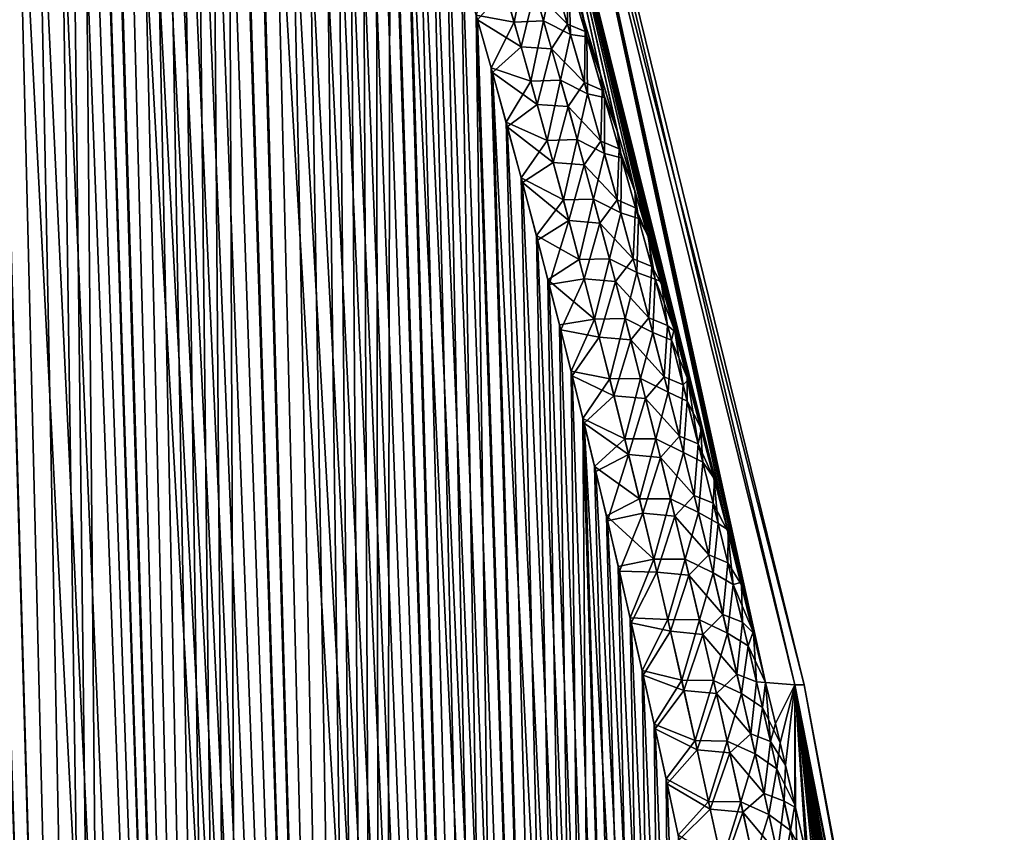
# Model space of a CAD drawing. Header units: metres. Extents: x -109 to 109, y -505 to 40.
# Tile 286 of 331: x 93.69 to 100.03, y -80.83 to -75.61. Entities that reach past the tile are written whole.
import ezdxf

# ---------------------------------------------------------------- set-up
doc = ezdxf.new("R2010")
doc.units = ezdxf.units.M
doc.layers.add('solid_K244224000C74', color=7, linetype='CONTINUOUS')

msp = doc.modelspace()

# ---------------------------------------------------------------- linework, layer by layer
at = {"layer": 'solid_K244224000C74'}
for points in [[(94.380264, -102.819321, 9.522743), (92.856941, -68.193947, 9.719368), (92.734947, -68.23732, 9.944122)], [(94.380264, -102.819321, 9.522743), (92.981041, -68.180748, 9.500344), (92.856941, -68.193947, 9.719368)], [(94.380264, -102.819321, 9.522743), (93.109276, -68.197083, 9.283277), (92.981041, -68.180748, 9.500344)], [(94.380264, -102.819321, 9.522743), (93.243881, -68.243668, 9.064617), (93.109276, -68.197083, 9.283277)], [(93.687683, -102.819366, 10.722225), (94.380264, -102.819321, 9.522743), (92.734947, -68.23732, 9.944122)], [(94.380058, -102.819336, -9.523075), (93.238556, -68.241394, -9.073096), (93.382187, -68.320358, -8.84892)], [(94.380058, -102.819336, -9.523075), (93.687553, -102.819359, -10.722473), (93.238556, -68.241394, -9.073096)], [(94.380264, -102.819321, 9.522743), (93.387352, -68.323792, 8.841026), (93.243881, -68.243668, 9.064617)], [(94.380058, -102.819336, -9.523075), (93.382187, -68.320358, -8.84892), (93.536407, -68.437996, -8.618258)], [(95.161568, -102.718796, 8.376284), (93.542068, -68.442955, 8.609971), (93.387352, -68.323792, 8.841026)], [(94.380264, -102.819321, 9.522743), (95.161568, -102.718796, 8.376284), (93.387352, -68.323792, 8.841026)], [(94.380058, -102.819336, -9.523075), (93.536407, -68.437996, -8.618258), (93.702156, -68.598885, -8.380928)], [(95.161568, -102.718796, 8.376284), (93.708611, -68.605797, 8.371897), (93.542068, -68.442955, 8.609971)], [(94.380058, -102.819336, -9.523075), (93.702156, -68.598885, -8.380928), (93.879776, -68.807144, -8.137704)], [(95.161568, -102.718796, 8.376284), (93.886864, -68.816261, 8.128226), (93.708611, -68.605797, 8.371897)], [(94.380058, -102.819336, -9.523075), (93.879776, -68.807144, -8.137704), (93.972717, -68.930305, -8.01469)], [(95.161568, -102.718796, 8.376284), (93.979958, -68.940262, 8.005233), (93.886864, -68.816261, 8.128226)], [(94.380058, -102.819336, -9.523075), (93.972717, -68.930305, -8.01469), (94.068329, -69.066254, -7.891024)], [(95.161568, -102.718796, 8.376284), (94.075645, -69.076996, 7.881667), (93.979958, -68.940262, 8.005233)], [(95.161369, -102.718834, -8.376556), (94.068329, -69.066254, -7.891024), (94.166206, -69.215469, -7.767331)], [(95.161369, -102.718834, -8.376556), (94.380058, -102.819336, -9.523075), (94.068329, -69.066254, -7.891024)], [(95.161568, -102.718796, 8.376284), (94.173653, -69.227135, 7.75803), (94.075645, -69.076996, 7.881667)], [(95.161369, -102.718834, -8.376556), (94.166206, -69.215469, -7.767331), (94.266495, -69.377724, -7.643482)], [(96.031097, -102.51619, 7.285695), (94.274101, -69.390419, 7.634208), (94.173653, -69.227135, 7.75803)], [(95.161568, -102.718796, 8.376284), (96.031097, -102.51619, 7.285695), (94.173653, -69.227135, 7.75803)], [(95.161369, -102.718834, -8.376556), (94.266495, -69.377724, -7.643482), (94.369072, -69.553642, -7.519729)], [(96.031097, -102.51619, 7.285695), (94.376831, -69.567383, 7.510493), (94.274101, -69.390419, 7.634208)], [(95.161369, -102.718834, -8.376556), (94.369072, -69.553642, -7.519729), (94.473862, -69.743515, -7.396248)], [(96.031097, -102.51619, 7.285695), (94.481743, -69.758247, 7.387075), (94.376831, -69.567383, 7.510493)], [(95.161369, -102.718834, -8.376556), (94.473862, -69.743515, -7.396248), (94.58091, -69.947258, -7.273009)], [(96.031097, -102.51619, 7.285695), (94.588913, -69.962967, 7.263917), (94.481743, -69.758247, 7.387075)], [(95.161369, -102.718834, -8.376556), (94.58091, -69.947258, -7.273009), (94.690125, -70.165627, -7.150231)], [(96.031097, -102.51619, 7.285695), (94.698227, -70.182274, 7.141235), (94.588913, -69.962967, 7.263917)], [(95.161369, -102.718834, -8.376556), (94.690125, -70.165627, -7.150231), (94.801506, -70.398438, -7.027929)], [(96.031097, -102.51619, 7.285695), (94.809708, -70.41597, 7.019042), (94.698227, -70.182274, 7.141235)], [(95.161369, -102.718834, -8.376556), (94.801506, -70.398438, -7.027929), (94.915062, -70.646133, -6.906168)], [(96.031097, -102.51619, 7.285695), (94.923332, -70.664543, 6.897407), (94.809708, -70.41597, 7.019042)], [(95.161369, -102.718834, -8.376556), (94.915062, -70.646133, -6.906168), (95.030739, -70.90937, -6.785068)], [(96.031097, -102.51619, 7.285695), (95.039078, -70.928665, 6.776448), (94.923332, -70.664543, 6.897407)], [(96.030968, -102.516228, -7.285848), (95.030739, -70.90937, -6.785068), (95.148575, -71.187828, -6.664617)], [(96.030968, -102.516228, -7.285848), (95.161369, -102.718834, -8.376556), (95.030739, -70.90937, -6.785068)], [(96.031097, -102.51619, 7.285695), (95.15696, -71.208015, 6.656155), (95.039078, -70.928665, 6.776448)], [(96.030968, -102.516228, -7.285848), (95.148575, -71.187828, -6.664617), (95.268547, -71.482506, -6.544915)], [(96.988808, -102.20826, 6.254889), (95.27697, -71.503578, 6.53662), (95.15696, -71.208015, 6.656155)], [(96.031097, -102.51619, 7.285695), (96.988808, -102.20826, 6.254889), (95.15696, -71.208015, 6.656155)], [(96.030968, -102.516228, -7.285848), (95.268547, -71.482506, -6.544915), (95.390656, -71.793617, -6.426009)], [(96.988808, -102.20826, 6.254889), (95.399109, -71.815559, 6.417885), (95.27697, -71.503578, 6.53662)], [(96.030968, -102.516228, -7.285848), (95.390656, -71.793617, -6.426009), (95.514908, -72.121246, -6.307924)], [(96.988808, -102.20826, 6.254889), (95.523384, -72.144058, 6.299978), (95.399109, -71.815559, 6.417885)], [(96.030968, -102.516228, -7.285848), (95.514908, -72.121246, -6.307924), (95.641289, -72.46666, -6.190765)], [(96.988808, -102.20826, 6.254889), (95.64978, -72.490303, 6.183001), (95.523384, -72.144058, 6.299978)], [(96.030968, -102.516228, -7.285848), (95.641289, -72.46666, -6.190765), (95.726738, -72.706558, -6.113168)], [(96.988808, -102.20826, 6.254889), (95.735229, -72.730751, 6.105526), (95.64978, -72.490303, 6.183001)], [(96.030968, -102.516228, -7.285848), (95.726738, -72.706558, -6.113168), (95.813126, -72.954361, -6.036001)], [(96.988808, -102.20826, 6.254889), (95.821625, -72.979095, 6.028484), (95.735229, -72.730751, 6.105526)], [(96.030968, -102.516228, -7.285848), (95.813126, -72.954361, -6.036001), (95.900459, -73.210548, -5.959302)], [(96.988808, -102.20826, 6.254889), (95.908951, -73.235809, 5.951913), (95.821625, -72.979095, 6.028484)], [(98.248398, -78.885437, -3.46317), (96.812027, -73.114449, -3.285214), (97.009888, -73.114449, -1.6479)], [(97.429138, -75.948235, -4.077955), (97.319176, -75.589577, -4.16715), (96.812027, -73.114449, -3.285214)], [(97.539909, -76.317596, -3.989698), (97.429138, -75.948235, -4.077955), (96.812027, -73.114449, -3.285214)], [(97.651527, -76.698296, -3.902545), (97.539909, -76.317596, -3.989698), (96.812027, -73.114449, -3.285214)], [(97.735786, -76.991417, -3.837947), (97.651527, -76.698296, -3.902545), (96.812027, -73.114449, -3.285214)], [(97.820351, -77.29052, -3.77386), (97.735786, -76.991417, -3.837947), (96.812027, -73.114449, -3.285214)], [(97.905243, -77.595848, -3.710334), (97.820351, -77.29052, -3.77386), (96.812027, -73.114449, -3.285214)], [(97.990486, -77.907715, -3.647438), (97.905243, -77.595848, -3.710334), (96.812027, -73.114449, -3.285214)], [(98.076088, -78.22644, -3.585243), (97.990486, -77.907715, -3.647438), (96.812027, -73.114449, -3.285214)], [(98.162079, -78.552345, -3.523819), (98.076088, -78.22644, -3.585243), (96.812027, -73.114449, -3.285214)], [(98.248398, -78.885437, -3.46317), (98.162079, -78.552345, -3.523819), (96.812027, -73.114449, -3.285214)], [(96.812042, -73.114449, 3.285115), (98.416687, -79.55204, 3.347155), (98.494614, -79.868813, 3.294547)], [(97.009888, -73.114449, 1.647851), (96.812042, -73.114449, 3.285115), (98.494614, -79.868813, 3.294547)], [(96.812042, -73.114449, 3.285115), (98.338921, -79.241089, 3.400379), (98.416687, -79.55204, 3.347155)], [(96.812042, -73.114449, 3.285115), (98.25251, -78.901451, 3.460288), (98.338921, -79.241089, 3.400379)], [(96.812042, -73.114449, 3.285115), (98.166275, -78.568398, 3.520834), (98.25251, -78.901451, 3.460288)], [(96.812042, -73.114449, 3.285115), (98.080376, -78.242531, 3.582153), (98.166275, -78.568398, 3.520834)], [(96.812042, -73.114449, 3.285115), (97.99485, -77.923828, 3.644242), (98.080376, -78.242531, 3.582153)], [(96.812042, -73.114449, 3.285115), (97.909691, -77.611969, 3.707031), (97.99485, -77.923828, 3.644242)], [(96.812042, -73.114449, 3.285115), (97.824875, -77.306648, 3.770451), (97.909691, -77.611969, 3.707031)], [(96.812042, -73.114449, 3.285115), (97.740379, -77.007538, 3.834431), (97.824875, -77.306648, 3.770451)], [(96.812042, -73.114449, 3.285115), (97.656204, -76.714401, 3.898923), (97.740379, -77.007538, 3.834431)], [(96.812042, -73.114449, 3.285115), (97.54467, -76.333664, 3.985934), (97.656204, -76.714401, 3.898923)], [(96.812042, -73.114449, 3.285115), (97.43399, -75.964241, 4.074049), (97.54467, -76.333664, 3.985934)], [(96.812042, -73.114449, 3.285115), (97.32412, -75.605515, 4.163102), (97.43399, -75.964241, 4.074049)], [(98.681618, -79.883408, -1.653362), (97.009888, -73.114449, -1.6479), (97.075981, -73.114449)], [(98.334892, -79.225121, -3.403158), (98.248398, -78.885437, -3.46317), (97.009888, -73.114449, -1.6479)], [(98.414658, -79.543861, -3.348536), (98.334892, -79.225121, -3.403158), (97.009888, -73.114449, -1.6479)], [(98.494591, -79.868721, -3.294563), (98.414658, -79.543861, -3.348536), (97.009888, -73.114449, -1.6479)], [(98.681618, -79.883408, -1.653362), (98.494591, -79.868721, -3.294563), (97.009888, -73.114449, -1.6479)], [(97.009888, -73.114449, 1.647851), (98.743149, -79.883408), (97.075981, -73.114449)], [(97.009888, -73.114449, 1.647851), (98.681618, -79.883408, 1.653345), (98.743149, -79.883408)], [(97.009888, -73.114449, 1.647851), (98.494614, -79.868813, 3.294547), (98.681618, -79.883408, 1.653345)], [(98.743149, -79.883408), (98.681618, -79.883408, -1.653362), (97.075981, -73.114449)], [(96.030968, -102.516228, -7.285848), (95.900459, -73.210548, -5.959302), (95.988724, -73.475449, -5.883099)], [(96.988808, -102.20826, 6.254889), (95.997215, -73.501213, 5.875841), (95.908951, -73.235809, 5.951913)], [(96.030968, -102.516228, -7.285848), (95.988724, -73.475449, -5.883099), (96.077942, -73.748535, -5.80736)], [(96.988808, -102.20826, 6.254889), (96.086418, -73.774803, 5.800235), (95.997215, -73.501213, 5.875841)], [(96.988739, -102.208282, -6.254954), (96.030968, -102.516228, -7.285848), (96.077942, -73.748535, -5.80736)], [(96.988739, -102.208282, -6.254954), (96.077942, -73.748535, -5.80736), (96.168098, -74.030197, -5.732124)], [(96.988808, -102.20826, 6.254889), (96.176552, -74.056953, 5.725134), (96.086418, -73.774803, 5.800235)], [(96.988739, -102.208282, -6.254954), (96.168098, -74.030197, -5.732124), (96.259163, -74.320992, -5.657441)], [(97.500847, -102.013214, 5.76339), (96.267593, -74.348221, 5.650591), (96.176552, -74.056953, 5.725134)], [(96.988808, -102.20826, 6.254889), (97.500847, -102.013214, 5.76339), (96.176552, -74.056953, 5.725134)], [(96.988739, -102.208282, -6.254954), (96.259163, -74.320992, -5.657441), (96.351135, -74.621262, -5.583342)], [(97.500847, -102.013214, 5.76339), (96.359535, -74.648949, 5.576636), (96.267593, -74.348221, 5.650591)], [(96.988739, -102.208282, -6.254954), (96.351135, -74.621262, -5.583342), (96.444038, -74.93042, -5.509779)], [(97.500847, -102.013214, 5.76339), (96.4524, -74.958549, 5.503222), (96.359535, -74.648949, 5.576636)], [(96.988739, -102.208282, -6.254954), (96.444038, -74.93042, -5.509779), (96.537849, -75.24894, -5.436807)], [(97.500847, -102.013214, 5.76339), (96.546165, -75.277489, 5.430403), (96.4524, -74.958549, 5.503222)], [(96.988739, -102.208282, -6.254954), (96.537849, -75.24894, -5.436807), (96.632523, -75.577469, -5.364494)], [(96.876488, -75.622589, -5.110327), (96.632523, -75.577469, -5.364494), (96.766792, -75.244568, -5.190862)], [(96.876488, -75.622589, -5.110327), (96.766792, -75.244568, -5.190862), (96.954483, -75.233154, -4.916013)], [(96.876488, -75.622589, -5.110327), (96.954483, -75.233154, -4.916013), (97.06591, -75.612991, -4.837088)], [(97.06591, -75.612991, -4.837088), (96.954483, -75.233154, -4.916013), (97.127281, -75.321968, -4.597705)], [(97.10833, -75.258858, 4.610921), (97.009712, -75.420845, 4.876848), (97.219513, -75.634026, 4.534839)], [(97.10833, -75.258858, 4.610921), (97.219513, -75.634026, 4.534839), (97.220909, -75.306801, 4.285525)], [(97.500847, -102.013214, 5.76339), (96.640778, -75.606422, 5.358247), (96.546165, -75.277489, 5.430403)], [(96.814682, -75.409309, 5.155612), (96.546165, -75.277489, 5.430403), (96.640778, -75.606422, 5.358247)], [(97.06591, -75.612991, -4.837088), (97.127281, -75.321968, -4.597705), (97.239525, -75.702187, -4.52116)], [(97.239525, -75.702187, -4.52116), (97.127281, -75.321968, -4.597705), (97.22776, -75.329437, -4.280934)], [(97.219513, -75.634026, 4.534839), (97.33342, -75.682663, 4.210938), (97.220909, -75.306801, 4.285525)], [(97.220909, -75.306801, 4.285525), (97.33342, -75.682663, 4.210938), (97.32412, -75.605515, 4.163102)], [(97.343559, -75.716934, -4.204254), (97.22776, -75.329437, -4.280934), (97.319176, -75.589577, -4.16715)], [(97.239525, -75.702187, -4.52116), (97.22776, -75.329437, -4.280934), (97.343559, -75.716934, -4.204254)], [(96.814682, -75.409309, 5.155612), (96.640778, -75.606422, 5.358247), (96.921051, -75.779556, 5.078209)], [(96.814682, -75.409309, 5.155612), (96.921051, -75.779556, 5.078209), (97.009712, -75.420845, 4.876848)], [(96.921051, -75.779556, 5.078209), (97.117508, -75.792534, 4.801265), (97.009712, -75.420845, 4.876848)], [(97.219513, -75.634026, 4.534839), (97.009712, -75.420845, 4.876848), (97.117508, -75.792534, 4.801265)], [(97.500809, -102.013229, -5.763428), (96.632523, -75.577469, -5.364494), (96.728035, -75.916359, -5.292876)], [(96.876488, -75.622589, -5.110327), (96.728035, -75.916359, -5.292876), (96.632523, -75.577469, -5.364494)], [(97.500809, -102.013229, -5.763428), (96.988739, -102.208282, -6.254954), (96.632523, -75.577469, -5.364494)], [(97.500847, -102.013214, 5.76339), (96.736237, -75.945686, 5.286789), (96.640778, -75.606422, 5.358247)], [(96.921051, -75.779556, 5.078209), (96.640778, -75.606422, 5.358247), (96.736237, -75.945686, 5.286789)], [(96.984055, -76.001968, -5.032966), (96.728035, -75.916359, -5.292876), (96.876488, -75.622589, -5.110327)], [(96.984055, -76.001968, -5.032966), (96.876488, -75.622589, -5.110327), (97.06591, -75.612991, -4.837088)], [(96.984055, -76.001968, -5.032966), (97.06591, -75.612991, -4.837088), (97.175125, -75.994019, -4.761311)], [(97.175125, -75.994019, -4.761311), (97.06591, -75.612991, -4.837088), (97.239525, -75.702187, -4.52116)], [(97.219513, -75.634026, 4.534839), (97.117508, -75.792534, 4.801265), (97.328476, -76.010185, 4.461785)], [(97.219513, -75.634026, 4.534839), (97.328476, -76.010185, 4.461785), (97.33342, -75.682663, 4.210938)], [(97.343559, -75.716934, -4.204254), (97.319176, -75.589577, -4.16715), (97.429138, -75.948235, -4.077955)], [(97.33342, -75.682663, 4.210938), (97.43399, -75.964241, 4.074049), (97.32412, -75.605515, 4.163102)], [(97.175125, -75.994019, -4.761311), (97.239525, -75.702187, -4.52116), (97.34951, -76.083405, -4.447686)], [(97.34951, -76.083405, -4.447686), (97.239525, -75.702187, -4.52116), (97.343559, -75.716934, -4.204254)], [(97.328476, -76.010185, 4.461785), (97.443665, -76.059372, 4.139328), (97.33342, -75.682663, 4.210938)], [(97.33342, -75.682663, 4.210938), (97.443665, -76.059372, 4.139328), (97.43399, -75.964241, 4.074049)], [(97.456963, -76.105324, -4.130729), (97.343559, -75.716934, -4.204254), (97.429138, -75.948235, -4.077955)], [(97.34951, -76.083405, -4.447686), (97.343559, -75.716934, -4.204254), (97.456963, -76.105324, -4.130729)], [(96.921051, -75.779556, 5.078209), (96.736237, -75.945686, 5.286789), (97.025398, -76.15107, 5.003786)], [(96.921051, -75.779556, 5.078209), (97.025398, -76.15107, 5.003786), (97.117508, -75.792534, 4.801265)], [(97.025398, -76.15107, 5.003786), (97.223221, -76.165314, 4.728618), (97.117508, -75.792534, 4.801265)], [(97.328476, -76.010185, 4.461785), (97.117508, -75.792534, 4.801265), (97.223221, -76.165314, 4.728618)], [(97.500809, -102.013229, -5.763428), (96.728035, -75.916359, -5.292876), (96.824448, -76.264938, -5.221884)], [(96.984055, -76.001968, -5.032966), (96.824448, -76.264938, -5.221884), (96.728035, -75.916359, -5.292876)], [(98.034813, -101.790199, 5.28903), (96.832565, -76.294632, 5.215962), (96.736237, -75.945686, 5.286789)], [(97.025398, -76.15107, 5.003786), (96.736237, -75.945686, 5.286789), (96.832565, -76.294632, 5.215962)], [(97.500847, -102.013214, 5.76339), (98.034813, -101.790199, 5.28903), (96.736237, -75.945686, 5.286789)], [(97.456963, -76.105324, -4.130729), (97.429138, -75.948235, -4.077955), (97.539909, -76.317596, -3.989698)], [(97.089546, -76.382607, -4.958619), (96.824448, -76.264938, -5.221884), (96.984055, -76.001968, -5.032966)], [(97.089546, -76.382607, -4.958619), (96.984055, -76.001968, -5.032966), (97.175125, -75.994019, -4.761311)], [(97.089546, -76.382607, -4.958619), (97.175125, -75.994019, -4.761311), (97.282188, -76.376152, -4.688529)], [(97.282188, -76.376152, -4.688529), (97.175125, -75.994019, -4.761311), (97.34951, -76.083405, -4.447686)], [(97.328476, -76.010185, 4.461785), (97.223221, -76.165314, 4.728618), (97.43531, -76.387276, 4.391588)], [(97.328476, -76.010185, 4.461785), (97.43531, -76.387276, 4.391588), (97.443665, -76.059372, 4.139328)], [(97.443665, -76.059372, 4.139328), (97.54467, -76.333664, 3.985934), (97.43399, -75.964241, 4.074049)], [(97.282188, -76.376152, -4.688529), (97.34951, -76.083405, -4.447686), (97.457306, -76.465569, -4.377132)], [(97.457306, -76.465569, -4.377132), (97.34951, -76.083405, -4.447686), (97.456963, -76.105324, -4.130729)], [(97.43531, -76.387276, 4.391588), (97.551727, -76.436882, 4.070537), (97.443665, -76.059372, 4.139328)], [(97.443665, -76.059372, 4.139328), (97.551727, -76.436882, 4.070537), (97.54467, -76.333664, 3.985934)], [(97.025398, -76.15107, 5.003786), (96.832565, -76.294632, 5.215962), (97.127792, -76.52375, 4.932177)], [(97.025398, -76.15107, 5.003786), (97.127792, -76.52375, 4.932177), (97.223221, -76.165314, 4.728618)], [(97.568054, -76.494568, -4.060198), (97.456963, -76.105324, -4.130729), (97.539909, -76.317596, -3.989698)], [(97.457306, -76.465569, -4.377132), (97.456963, -76.105324, -4.130729), (97.568054, -76.494568, -4.060198)], [(97.127792, -76.52375, 4.932177), (97.32692, -76.539108, 4.65875), (97.223221, -76.165314, 4.728618)], [(97.43531, -76.387276, 4.391588), (97.223221, -76.165314, 4.728618), (97.32692, -76.539108, 4.65875)], [(97.500809, -102.013229, -5.763428), (96.824448, -76.264938, -5.221884), (96.921692, -76.623795, -5.151593)], [(97.089546, -76.382607, -4.958619), (96.921692, -76.623795, -5.151593), (96.824448, -76.264938, -5.221884)], [(98.034813, -101.790199, 5.28903), (96.929733, -76.653824, 5.145841), (96.832565, -76.294632, 5.215962)], [(97.127792, -76.52375, 4.932177), (96.832565, -76.294632, 5.215962), (96.929733, -76.653824, 5.145841)], [(97.568054, -76.494568, -4.060198), (97.539909, -76.317596, -3.989698), (97.651527, -76.698296, -3.902545)], [(97.551727, -76.436882, 4.070537), (97.656204, -76.714401, 3.898923), (97.54467, -76.333664, 3.985934)], [(97.193024, -76.764435, -4.887144), (96.921692, -76.623795, -5.151593), (97.089546, -76.382607, -4.958619)], [(97.193024, -76.764435, -4.887144), (97.089546, -76.382607, -4.958619), (97.282188, -76.376152, -4.688529)], [(97.193024, -76.764435, -4.887144), (97.282188, -76.376152, -4.688529), (97.387169, -76.759323, -4.618595)], [(97.387169, -76.759323, -4.618595), (97.282188, -76.376152, -4.688529), (97.457306, -76.465569, -4.377132)], [(97.43531, -76.387276, 4.391588), (97.32692, -76.539108, 4.65875), (97.540077, -76.765236, 4.324114)], [(97.43531, -76.387276, 4.391588), (97.540077, -76.765236, 4.324114), (97.551727, -76.436882, 4.070537)], [(97.387169, -76.759323, -4.618595), (97.457306, -76.465569, -4.377132), (97.562996, -76.848625, -4.30935)], [(97.562996, -76.848625, -4.30935), (97.457306, -76.465569, -4.377132), (97.568054, -76.494568, -4.060198)], [(97.540077, -76.765236, 4.324114), (97.657677, -76.815147, 4.004433), (97.551727, -76.436882, 4.070537)], [(97.551727, -76.436882, 4.070537), (97.657677, -76.815147, 4.004433), (97.656204, -76.714401, 3.898923)], [(97.127792, -76.52375, 4.932177), (96.929733, -76.653824, 5.145841), (97.228287, -76.897537, 4.863255)], [(97.127792, -76.52375, 4.932177), (97.228287, -76.897537, 4.863255), (97.32692, -76.539108, 4.65875)], [(97.562996, -76.848625, -4.30935), (97.568054, -76.494568, -4.060198), (97.676903, -76.884605, -3.992501)], [(97.676903, -76.884605, -3.992501), (97.568054, -76.494568, -4.060198), (97.651527, -76.698296, -3.902545)], [(97.228287, -76.897537, 4.863255), (97.428665, -76.913872, 4.591535), (97.32692, -76.539108, 4.65875)], [(97.540077, -76.765236, 4.324114), (97.32692, -76.539108, 4.65875), (97.428665, -76.913872, 4.591535)], [(97.500809, -102.013229, -5.763428), (96.921692, -76.623795, -5.151593), (97.019707, -76.993675, -5.082095)], [(97.193024, -76.764435, -4.887144), (97.019707, -76.993675, -5.082095), (96.921692, -76.623795, -5.151593)], [(98.034813, -101.790199, 5.28903), (97.027657, -77.02401, 5.076514), (96.929733, -76.653824, 5.145841)], [(97.228287, -76.897537, 4.863255), (96.929733, -76.653824, 5.145841), (97.027657, -77.02401, 5.076514)], [(97.676903, -76.884605, -3.992501), (97.651527, -76.698296, -3.902545), (97.735786, -76.991417, -3.837947)], [(97.657677, -76.815147, 4.004433), (97.740379, -77.007538, 3.834431), (97.656204, -76.714401, 3.898923)], [(97.294556, -77.147362, -4.818399), (97.019707, -76.993675, -5.082095), (97.193024, -76.764435, -4.887144)], [(97.294556, -77.147362, -4.818399), (97.193024, -76.764435, -4.887144), (97.387169, -76.759323, -4.618595)], [(97.294556, -77.147362, -4.818399), (97.387169, -76.759323, -4.618595), (97.490135, -77.143471, -4.551363)], [(97.490135, -77.143471, -4.551363), (97.387169, -76.759323, -4.618595), (97.562996, -76.848625, -4.30935)], [(97.540077, -76.765236, 4.324114), (97.428665, -76.913872, 4.591535), (97.64283, -77.14402, 4.259234)], [(97.540077, -76.765236, 4.324114), (97.64283, -77.14402, 4.259234), (97.657677, -76.815147, 4.004433)], [(97.490135, -77.143471, -4.551363), (97.562996, -76.848625, -4.30935), (97.666634, -77.232513, -4.244193)], [(97.666634, -77.232513, -4.244193), (97.562996, -76.848625, -4.30935), (97.676903, -76.884605, -3.992501)], [(97.64283, -77.14402, 4.259234), (97.761574, -77.194138, 3.940886), (97.657677, -76.815147, 4.004433)], [(97.657677, -76.815147, 4.004433), (97.761574, -77.194138, 3.940886), (97.740379, -77.007538, 3.834431)], [(97.228287, -76.897537, 4.863255), (97.027657, -77.02401, 5.076514), (97.101578, -77.309166, 5.025076)], [(97.228287, -76.897537, 4.863255), (97.101578, -77.309166, 5.025076), (97.326935, -77.272346, 4.7969)], [(97.228287, -76.897537, 4.863255), (97.326935, -77.272346, 4.7969), (97.428665, -76.913872, 4.591535)], [(97.666634, -77.232513, -4.244193), (97.676903, -76.884605, -3.992501), (97.7836, -77.275398, -3.927482)], [(97.7836, -77.275398, -3.927482), (97.676903, -76.884605, -3.992501), (97.735786, -76.991417, -3.837947)], [(97.326935, -77.272346, 4.7969), (97.528503, -77.289536, 4.526851), (97.428665, -76.913872, 4.591535)], [(97.64283, -77.14402, 4.259234), (97.428665, -76.913872, 4.591535), (97.528503, -77.289536, 4.526851)], [(97.500809, -102.013229, -5.763428), (97.019707, -76.993675, -5.082095), (97.093697, -77.278625, -5.030526)], [(97.294556, -77.147362, -4.818399), (97.093697, -77.278625, -5.030526), (97.019707, -76.993675, -5.082095)], [(98.034813, -101.790199, 5.28903), (97.101578, -77.309166, 5.025076), (97.027657, -77.02401, 5.076514)], [(97.7836, -77.275398, -3.927482), (97.735786, -76.991417, -3.837947), (97.820351, -77.29052, -3.77386)], [(97.761574, -77.194138, 3.940886), (97.824875, -77.306648, 3.770451), (97.740379, -77.007538, 3.834431)], [(97.394188, -77.531319, -4.752244), (97.093697, -77.278625, -5.030526), (97.294556, -77.147362, -4.818399)], [(97.394188, -77.531319, -4.752244), (97.294556, -77.147362, -4.818399), (97.490135, -77.143471, -4.551363)], [(97.394188, -77.531319, -4.752244), (97.490135, -77.143471, -4.551363), (97.591148, -77.528519, -4.486689)], [(97.591148, -77.528519, -4.486689), (97.490135, -77.143471, -4.551363), (97.666634, -77.232513, -4.244193)], [(97.64283, -77.14402, 4.259234), (97.528503, -77.289536, 4.526851), (97.743629, -77.523575, 4.196821)], [(97.64283, -77.14402, 4.259234), (97.743629, -77.523575, 4.196821), (97.761574, -77.194138, 3.940886)], [(97.743629, -77.523575, 4.196821), (97.863487, -77.573792, 3.879763), (97.761574, -77.194138, 3.940886)], [(97.761574, -77.194138, 3.940886), (97.863487, -77.573792, 3.879763), (97.824875, -77.306648, 3.770451)], [(97.500809, -102.013229, -5.763428), (97.093697, -77.278625, -5.030526), (97.168152, -77.569496, -4.979365)], [(97.394188, -77.531319, -4.752244), (97.168152, -77.569496, -4.979365), (97.093697, -77.278625, -5.030526)], [(97.326935, -77.272346, 4.7969), (97.101578, -77.309166, 5.025076), (97.175957, -77.600235, 4.974047)], [(97.326935, -77.272346, 4.7969), (97.175957, -77.600235, 4.974047), (97.423782, -77.648132, 4.732992)], [(97.326935, -77.272346, 4.7969), (97.423782, -77.648132, 4.732992), (97.528503, -77.289536, 4.526851)], [(97.423782, -77.648132, 4.732992), (97.626488, -77.666046, 4.464575), (97.528503, -77.289536, 4.526851)], [(97.743629, -77.523575, 4.196821), (97.528503, -77.289536, 4.526851), (97.626488, -77.666046, 4.464575)], [(97.591148, -77.528519, -4.486689), (97.666634, -77.232513, -4.244193), (97.768295, -77.61718, -4.181522)], [(97.768295, -77.61718, -4.181522), (97.666634, -77.232513, -4.244193), (97.7836, -77.275398, -3.927482)], [(97.768295, -77.61718, -4.181522), (97.7836, -77.275398, -3.927482), (97.888199, -77.666893, -3.865002)], [(97.7836, -77.275398, -3.927482), (97.820351, -77.29052, -3.77386), (97.905243, -77.595848, -3.710334)], [(97.888199, -77.666893, -3.865002), (97.7836, -77.275398, -3.927482), (97.905243, -77.595848, -3.710334)], [(98.034813, -101.790199, 5.28903), (97.175957, -77.600235, 4.974047), (97.101578, -77.309166, 5.025076)], [(97.863487, -77.573792, 3.879763), (97.909691, -77.611969, 3.707031), (97.824875, -77.306648, 3.770451)], [(97.394188, -77.531319, -4.752244), (97.24305, -77.866501, -4.928641), (97.168152, -77.569496, -4.979365)], [(97.491982, -77.916237, -4.688553), (97.24305, -77.866501, -4.928641), (97.394188, -77.531319, -4.752244)], [(97.491982, -77.916237, -4.688553), (97.394188, -77.531319, -4.752244), (97.591148, -77.528519, -4.486689)], [(97.491982, -77.916237, -4.688553), (97.591148, -77.528519, -4.486689), (97.690269, -77.914413, -4.424456)], [(97.690269, -77.914413, -4.424456), (97.591148, -77.528519, -4.486689), (97.768295, -77.61718, -4.181522)], [(97.743629, -77.523575, 4.196821), (97.626488, -77.666046, 4.464575), (97.842545, -77.90387, 4.136748)], [(97.743629, -77.523575, 4.196821), (97.842545, -77.90387, 4.136748), (97.863487, -77.573792, 3.879763)], [(97.500809, -102.013229, -5.763428), (97.168152, -77.569496, -4.979365), (97.24305, -77.866501, -4.928641)], [(98.034813, -101.790199, 5.28903), (97.250771, -77.897423, 4.923458), (97.175957, -77.600235, 4.974047)], [(97.423782, -77.648132, 4.732992), (97.175957, -77.600235, 4.974047), (97.250771, -77.897423, 4.923458)], [(97.842545, -77.90387, 4.136748), (97.963478, -77.954094, 3.820944), (97.863487, -77.573792, 3.879763)], [(97.863487, -77.573792, 3.879763), (97.963478, -77.954094, 3.820944), (97.909691, -77.611969, 3.707031)], [(97.888199, -77.666893, -3.865002), (97.905243, -77.595848, -3.710334), (97.990486, -77.907715, -3.647438)], [(97.423782, -77.648132, 4.732992), (97.250771, -77.897423, 4.923458), (97.518875, -78.024811, 4.671412)], [(97.423782, -77.648132, 4.732992), (97.518875, -78.024811, 4.671412), (97.626488, -77.666046, 4.464575)], [(97.518875, -78.024811, 4.671412), (97.722687, -78.043358, 4.404588), (97.626488, -77.666046, 4.464575)], [(97.842545, -77.90387, 4.136748), (97.626488, -77.666046, 4.464575), (97.722687, -78.043358, 4.404588)], [(97.690269, -77.914413, -4.424456), (97.768295, -77.61718, -4.181522), (97.868027, -78.002586, -4.121233)], [(97.868027, -78.002586, -4.121233), (97.768295, -77.61718, -4.181522), (97.888199, -77.666893, -3.865002)], [(97.868027, -78.002586, -4.121233), (97.888199, -77.666893, -3.865002), (97.990761, -78.059059, -3.804955)], [(97.990761, -78.059059, -3.804955), (97.888199, -77.666893, -3.865002), (97.990486, -77.907715, -3.647438)], [(97.963478, -77.954094, 3.820944), (97.99485, -77.923828, 3.644242), (97.909691, -77.611969, 3.707031)], [(97.500809, -102.013229, -5.763428), (97.24305, -77.866501, -4.928641), (97.318336, -78.169998, -4.878407)], [(97.491982, -77.916237, -4.688553), (97.318336, -78.169998, -4.878407), (97.24305, -77.866501, -4.928641)], [(98.034813, -101.790199, 5.28903), (97.325966, -78.20108, 4.873359), (97.250771, -77.897423, 4.923458)], [(97.518875, -78.024811, 4.671412), (97.250771, -77.897423, 4.923458), (97.325966, -78.20108, 4.873359)], [(97.587967, -78.302055, -4.62723), (97.318336, -78.169998, -4.878407), (97.491982, -77.916237, -4.688553)], [(97.587967, -78.302055, -4.62723), (97.491982, -77.916237, -4.688553), (97.690269, -77.914413, -4.424456)], [(97.587967, -78.302055, -4.62723), (97.690269, -77.914413, -4.424456), (97.787521, -78.301117, -4.364563)], [(97.787521, -78.301117, -4.364563), (97.690269, -77.914413, -4.424456), (97.868027, -78.002586, -4.121233)], [(97.842545, -77.90387, 4.136748), (97.722687, -78.043358, 4.404588), (97.939613, -78.284843, 4.078913)], [(97.842545, -77.90387, 4.136748), (97.939613, -78.284843, 4.078913), (97.963478, -77.954094, 3.820944)], [(97.963478, -77.954094, 3.820944), (98.061584, -78.334991, 3.764333), (97.99485, -77.923828, 3.644242)], [(97.990761, -78.059059, -3.804955), (97.990486, -77.907715, -3.647438), (98.076088, -78.22644, -3.585243)], [(98.061584, -78.334991, 3.764333), (98.080376, -78.242531, 3.582153), (97.99485, -77.923828, 3.644242)], [(97.939613, -78.284843, 4.078913), (98.061584, -78.334991, 3.764333), (97.963478, -77.954094, 3.820944)], [(97.518875, -78.024811, 4.671412), (97.325966, -78.20108, 4.873359), (97.612259, -78.402336, 4.612059)], [(97.518875, -78.024811, 4.671412), (97.612259, -78.402336, 4.612059), (97.722687, -78.043358, 4.404588)], [(97.612259, -78.402336, 4.612059), (97.817123, -78.421417, 4.346796), (97.722687, -78.043358, 4.404588)], [(97.939613, -78.284843, 4.078913), (97.722687, -78.043358, 4.404588), (97.817123, -78.421417, 4.346796)], [(97.787521, -78.301117, -4.364563), (97.868027, -78.002586, -4.121233), (97.965874, -78.388695, -4.063225)], [(97.965874, -78.388695, -4.063225), (97.868027, -78.002586, -4.121233), (97.990761, -78.059059, -3.804955)], [(97.965874, -78.388695, -4.063225), (97.990761, -78.059059, -3.804955), (98.091331, -78.451866, -3.747234)], [(98.091331, -78.451866, -3.747234), (97.990761, -78.059059, -3.804955), (98.076088, -78.22644, -3.585243)], [(98.034782, -101.790215, -5.289052), (97.318336, -78.169998, -4.878407), (97.393974, -78.480354, -4.828711)], [(97.587967, -78.302055, -4.62723), (97.393974, -78.480354, -4.828711), (97.318336, -78.169998, -4.878407)], [(98.034782, -101.790215, -5.289052), (97.500809, -102.013229, -5.763428), (97.318336, -78.169998, -4.878407)], [(98.591003, -101.537849, 4.832366), (97.401512, -78.511574, 4.8238), (97.325966, -78.20108, 4.873359)], [(97.612259, -78.402336, 4.612059), (97.325966, -78.20108, 4.873359), (97.401512, -78.511574, 4.8238)], [(98.034813, -101.790199, 5.28903), (98.591003, -101.537849, 4.832366), (97.325966, -78.20108, 4.873359)], [(98.061584, -78.334991, 3.764333), (98.166275, -78.568398, 3.520834), (98.080376, -78.242531, 3.582153)], [(98.091331, -78.451866, -3.747234), (98.076088, -78.22644, -3.585243), (98.162079, -78.552345, -3.523819)], [(97.68219, -78.688736, -4.568177), (97.393974, -78.480354, -4.828711), (97.587967, -78.302055, -4.62723)], [(97.68219, -78.688736, -4.568177), (97.587967, -78.302055, -4.62723), (97.787521, -78.301117, -4.364563)], [(97.68219, -78.688736, -4.568177), (97.787521, -78.301117, -4.364563), (97.882965, -78.688591, -4.306915)], [(97.882965, -78.688591, -4.306915), (97.787521, -78.301117, -4.364563), (97.965874, -78.388695, -4.063225)], [(97.939613, -78.284843, 4.078913), (97.817123, -78.421417, 4.346796), (98.034882, -78.666481, 4.023229)], [(97.939613, -78.284843, 4.078913), (98.034882, -78.666481, 4.023229), (98.061584, -78.334991, 3.764333)], [(98.034882, -78.666481, 4.023229), (98.157852, -78.716476, 3.709841), (98.061584, -78.334991, 3.764333)], [(98.061584, -78.334991, 3.764333), (98.157852, -78.716476, 3.709841), (98.166275, -78.568398, 3.520834)], [(97.612259, -78.402336, 4.612059), (97.401512, -78.511574, 4.8238), (97.477364, -78.829239, 4.774825)], [(97.612259, -78.402336, 4.612059), (97.477364, -78.829239, 4.774825), (97.703972, -78.78067, 4.55485)], [(97.612259, -78.402336, 4.612059), (97.703972, -78.78067, 4.55485), (97.817123, -78.421417, 4.346796)], [(97.703972, -78.78067, 4.55485), (97.909843, -78.800186, 4.291114), (97.817123, -78.421417, 4.346796)], [(98.034882, -78.666481, 4.023229), (97.817123, -78.421417, 4.346796), (97.909843, -78.800186, 4.291114)], [(97.882965, -78.688591, -4.306915), (97.965874, -78.388695, -4.063225), (98.061882, -78.775467, -4.007401)], [(98.061882, -78.775467, -4.007401), (97.965874, -78.388695, -4.063225), (98.091331, -78.451866, -3.747234)], [(98.034782, -101.790215, -5.289052), (97.393974, -78.480354, -4.828711), (97.469925, -78.797905, -4.779597)], [(97.68219, -78.688736, -4.568177), (97.469925, -78.797905, -4.779597), (97.393974, -78.480354, -4.828711)], [(98.061882, -78.775467, -4.007401), (98.091331, -78.451866, -3.747234), (98.189964, -78.845284, -3.691735)], [(98.189964, -78.845284, -3.691735), (98.091331, -78.451866, -3.747234), (98.162079, -78.552345, -3.523819)], [(98.591003, -101.537849, 4.832366), (97.477364, -78.829239, 4.774825), (97.401512, -78.511574, 4.8238)], [(98.189964, -78.845284, -3.691735), (98.162079, -78.552345, -3.523819), (98.248398, -78.885437, -3.46317)], [(98.157852, -78.716476, 3.709841), (98.25251, -78.901451, 3.460288), (98.166275, -78.568398, 3.520834)], [(98.034882, -78.666481, 4.023229), (97.909843, -78.800186, 4.291114), (98.12838, -79.048737, 3.969607)], [(98.034882, -78.666481, 4.023229), (98.12838, -79.048737, 3.969607), (98.157852, -78.716476, 3.709841)], [(97.774681, -79.076218, -4.511299), (97.469925, -78.797905, -4.779597), (97.68219, -78.688736, -4.568177)], [(97.774681, -79.076218, -4.511299), (97.68219, -78.688736, -4.568177), (97.882965, -78.688591, -4.306915)], [(97.774681, -79.076218, -4.511299), (97.882965, -78.688591, -4.306915), (97.976631, -79.076775, -4.251412)], [(97.976631, -79.076775, -4.251412), (97.882965, -78.688591, -4.306915), (98.061882, -78.775467, -4.007401)], [(98.12838, -79.048737, 3.969607), (98.252319, -79.098518, 3.65738), (98.157852, -78.716476, 3.709841)], [(98.157852, -78.716476, 3.709841), (98.252319, -79.098518, 3.65738), (98.25251, -78.901451, 3.460288)], [(98.034782, -101.790215, -5.289052), (97.469925, -78.797905, -4.779597), (97.546257, -79.122101, -4.730983)], [(97.774681, -79.076218, -4.511299), (97.546257, -79.122101, -4.730983), (97.469925, -78.797905, -4.779597)], [(97.703972, -78.78067, 4.55485), (97.477364, -78.829239, 4.774825), (97.553589, -79.153534, 4.72635)], [(97.703972, -78.78067, 4.55485), (97.553589, -79.153534, 4.72635), (97.794029, -79.159767, 4.499701)], [(97.703972, -78.78067, 4.55485), (97.794029, -79.159767, 4.499701), (97.909843, -78.800186, 4.291114)], [(97.794029, -79.159767, 4.499701), (98.00087, -79.179642, 4.237458), (97.909843, -78.800186, 4.291114)], [(98.12838, -79.048737, 3.969607), (97.909843, -78.800186, 4.291114), (98.00087, -79.179642, 4.237458)], [(97.976631, -79.076775, -4.251412), (98.061882, -78.775467, -4.007401), (98.15609, -79.162872, -3.953662)], [(98.15609, -79.162872, -3.953662), (98.061882, -78.775467, -4.007401), (98.189964, -78.845284, -3.691735)], [(98.591003, -101.537849, 4.832366), (97.553589, -79.153534, 4.72635), (97.477364, -78.829239, 4.774825)], [(98.15609, -79.162872, -3.953662), (98.189964, -78.845284, -3.691735), (98.286705, -79.239273, -3.638352)], [(98.286705, -79.239273, -3.638352), (98.189964, -78.845284, -3.691735), (98.248398, -78.885437, -3.46317)], [(98.286705, -79.239273, -3.638352), (98.248398, -78.885437, -3.46317), (98.334892, -79.225121, -3.403158)], [(98.252319, -79.098518, 3.65738), (98.338921, -79.241089, 3.400379), (98.25251, -78.901451, 3.460288)], [(98.12838, -79.048737, 3.969607), (98.00087, -79.179642, 4.237458), (98.220154, -79.431595, 3.917962)], [(98.12838, -79.048737, 3.969607), (98.220154, -79.431595, 3.917962), (98.252319, -79.098518, 3.65738)], [(97.774681, -79.076218, -4.511299), (97.622955, -79.452934, -4.682872), (97.546257, -79.122101, -4.730983)], [(98.034782, -101.790215, -5.289052), (97.546257, -79.122101, -4.730983), (97.622955, -79.452934, -4.682872)], [(97.865486, -79.464462, -4.456499), (97.622955, -79.452934, -4.682872), (97.774681, -79.076218, -4.511299)], [(97.865486, -79.464462, -4.456499), (97.774681, -79.076218, -4.511299), (97.976631, -79.076775, -4.251412)], [(97.865486, -79.464462, -4.456499), (97.976631, -79.076775, -4.251412), (98.068565, -79.465645, -4.197958)], [(98.068565, -79.465645, -4.197958), (97.976631, -79.076775, -4.251412), (98.15609, -79.162872, -3.953662)], [(98.220154, -79.431595, 3.917962), (98.345032, -79.481079, 3.606862), (98.252319, -79.098518, 3.65738)], [(98.252319, -79.098518, 3.65738), (98.345032, -79.481079, 3.606862), (98.338921, -79.241089, 3.400379)], [(98.591003, -101.537849, 4.832366), (97.630188, -79.484444, 4.67838), (97.553589, -79.153534, 4.72635)], [(97.794029, -79.159767, 4.499701), (97.553589, -79.153534, 4.72635), (97.630188, -79.484444, 4.67838)], [(97.794029, -79.159767, 4.499701), (97.630188, -79.484444, 4.67838), (97.882484, -79.539581, 4.446531)], [(97.794029, -79.159767, 4.499701), (97.882484, -79.539581, 4.446531), (98.00087, -79.179642, 4.237458)], [(97.882484, -79.539581, 4.446531), (98.090256, -79.559738, 4.185745), (98.00087, -79.179642, 4.237458)], [(98.220154, -79.431595, 3.917962), (98.00087, -79.179642, 4.237458), (98.090256, -79.559738, 4.185745)], [(98.068565, -79.465645, -4.197958), (98.15609, -79.162872, -3.953662), (98.248543, -79.550865, -3.901915)], [(98.248543, -79.550865, -3.901915), (98.15609, -79.162872, -3.953662), (98.286705, -79.239273, -3.638352)], [(98.248543, -79.550865, -3.901915), (98.286705, -79.239273, -3.638352), (98.381599, -79.633812, -3.586997)], [(98.286705, -79.239273, -3.638352), (98.334892, -79.225121, -3.403158), (98.414658, -79.543861, -3.348536)], [(98.381599, -79.633812, -3.586997), (98.286705, -79.239273, -3.638352), (98.414658, -79.543861, -3.348536)], [(98.345032, -79.481079, 3.606862), (98.416687, -79.55204, 3.347155), (98.338921, -79.241089, 3.400379)], [(98.220154, -79.431595, 3.917962), (98.090256, -79.559738, 4.185745), (98.310242, -79.81501, 3.868207)], [(98.220154, -79.431595, 3.917962), (98.310242, -79.81501, 3.868207), (98.345032, -79.481079, 3.606862)], [(98.034782, -101.790215, -5.289052), (97.622955, -79.452934, -4.682872), (97.699974, -79.790833, -4.635328)], [(97.865486, -79.464462, -4.456499), (97.699974, -79.790833, -4.635328), (97.622955, -79.452934, -4.682872)], [(98.591003, -101.537849, 4.832366), (97.707085, -79.822395, 4.630979), (97.630188, -79.484444, 4.67838)], [(97.882484, -79.539581, 4.446531), (97.630188, -79.484444, 4.67838), (97.707085, -79.822395, 4.630979)], [(97.954636, -79.853416, -4.403695), (97.699974, -79.790833, -4.635328), (97.865486, -79.464462, -4.456499)], [(97.954636, -79.853416, -4.403695), (97.865486, -79.464462, -4.456499), (98.068565, -79.465645, -4.197958)], [(97.954636, -79.853416, -4.403695), (98.068565, -79.465645, -4.197958), (98.158798, -79.855156, -4.146473)], [(98.158798, -79.855156, -4.146473), (98.068565, -79.465645, -4.197958), (98.248543, -79.550865, -3.901915)], [(98.310242, -79.81501, 3.868207), (98.436028, -79.864143, 3.558203), (98.345032, -79.481079, 3.606862)], [(98.345032, -79.481079, 3.606862), (98.436028, -79.864143, 3.558203), (98.416687, -79.55204, 3.347155)], [(97.882484, -79.539581, 4.446531), (97.707085, -79.822395, 4.630979), (97.969353, -79.920074, 4.395256)], [(97.882484, -79.539581, 4.446531), (97.969353, -79.920074, 4.395256), (98.090256, -79.559738, 4.185745)], [(97.969353, -79.920074, 4.395256), (98.178024, -79.940437, 4.135893), (98.090256, -79.559738, 4.185745)], [(98.310242, -79.81501, 3.868207), (98.090256, -79.559738, 4.185745), (98.178024, -79.940437, 4.135893)], [(98.158798, -79.855156, -4.146473), (98.248543, -79.550865, -3.901915), (98.339272, -79.939438, -3.85209)], [(98.339272, -79.939438, -3.85209), (98.248543, -79.550865, -3.901915), (98.381599, -79.633812, -3.586997)], [(98.381599, -79.633812, -3.586997), (98.414658, -79.543861, -3.348536), (98.494591, -79.868721, -3.294563)], [(98.436028, -79.864143, 3.558203), (98.494614, -79.868813, 3.294547), (98.416687, -79.55204, 3.347155)], [(98.339272, -79.939438, -3.85209), (98.381599, -79.633812, -3.586997), (98.474678, -80.028877, -3.537595)], [(98.474678, -80.028877, -3.537595), (98.381599, -79.633812, -3.586997), (98.494591, -79.868721, -3.294563)], [(98.034782, -101.790215, -5.289052), (97.699974, -79.790833, -4.635328), (97.777237, -80.1362, -4.588417)], [(97.954636, -79.853416, -4.403695), (97.777237, -80.1362, -4.588417), (97.699974, -79.790833, -4.635328)], [(98.591003, -101.537849, 4.832366), (97.784225, -80.167801, 4.58421), (97.707085, -79.822395, 4.630979)], [(97.969353, -79.920074, 4.395256), (97.707085, -79.822395, 4.630979), (97.784225, -80.167801, 4.58421)], [(98.310242, -79.81501, 3.868207), (98.178024, -79.940437, 4.135893), (98.398674, -80.198959, 3.820272)], [(98.310242, -79.81501, 3.868207), (98.398674, -80.198959, 3.820272), (98.436028, -79.864143, 3.558203)], [(98.042145, -80.243057, -4.352819), (97.777237, -80.1362, -4.588417), (97.954636, -79.853416, -4.403695)], [(98.042145, -80.243057, -4.352819), (97.954636, -79.853416, -4.403695), (98.158798, -79.855156, -4.146473)], [(98.042145, -80.243057, -4.352819), (98.158798, -79.855156, -4.146473), (98.24736, -80.245285, -4.096891)], [(98.24736, -80.245285, -4.096891), (98.158798, -79.855156, -4.146473), (98.339272, -79.939438, -3.85209)], [(98.398674, -80.198959, 3.820272), (98.525337, -80.247696, 3.511338), (98.436028, -79.864143, 3.558203)], [(98.436028, -79.864143, 3.558203), (98.525337, -80.247696, 3.511338), (98.494614, -79.868813, 3.294547)], [(98.474678, -80.028877, -3.537595), (98.494591, -79.868721, -3.294563), (98.58857, -80.257957, -3.232165)], [(98.58857, -80.257957, -3.232165), (98.494591, -79.868721, -3.294563), (98.681618, -79.883408, -1.653362)], [(98.681618, -79.883408, 1.653345), (98.494614, -79.868813, 3.294547), (98.558449, -80.132332, 3.252031)], [(98.525337, -80.247696, 3.511338), (98.558449, -80.132332, 3.252031), (98.494614, -79.868813, 3.294547)], [(98.681618, -79.883408, 1.653345), (98.558449, -80.132332, 3.252031), (98.622406, -80.400063, 3.209993)], [(98.682808, -80.656494, -3.170837), (98.58857, -80.257957, -3.232165), (98.681618, -79.883408, -1.653362)], [(98.681618, -79.883408, 1.653345), (98.622406, -80.400063, 3.209993), (98.686478, -80.672165, 3.168465)], [(99.997498, -86.734787, -1.243413), (98.681618, -79.883408, -1.653362), (98.743149, -79.883408)], [(98.770264, -81.033966, -3.114987), (98.682808, -80.656494, -3.170837), (98.681618, -79.883408, -1.653362)], [(98.826706, -81.281532, -3.07934), (98.770264, -81.033966, -3.114987), (98.681618, -79.883408, -1.653362)], [(98.857681, -81.418724, -3.059922), (98.826706, -81.281532, -3.07934), (98.681618, -79.883408, -1.653362)], [(98.945068, -81.811157, -3.005712), (98.857681, -81.418724, -3.059922), (98.681618, -79.883408, -1.653362)], [(99.03244, -82.211708, -2.952445), (98.945068, -81.811157, -3.005712), (98.681618, -79.883408, -1.653362)], [(99.102325, -82.538292, -2.910566), (99.03244, -82.211708, -2.952445), (98.681618, -79.883408, -1.653362)], [(99.172203, -82.870583, -2.869388), (99.102325, -82.538292, -2.910566), (98.681618, -79.883408, -1.653362)], [(99.242065, -83.208786, -2.82895), (99.172203, -82.870583, -2.869388), (98.681618, -79.883408, -1.653362)], [(99.311768, -83.552322, -2.789149), (99.242065, -83.208786, -2.82895), (98.681618, -79.883408, -1.653362)], [(99.381264, -83.9011, -2.749967), (99.311768, -83.552322, -2.789149), (98.681618, -79.883408, -1.653362)], [(99.450554, -84.255379, -2.711454), (99.381264, -83.9011, -2.749967), (98.681618, -79.883408, -1.653362)], [(99.51963, -84.615433, -2.673664), (99.450554, -84.255379, -2.711454), (98.681618, -79.883408, -1.653362)], [(99.588493, -84.981537, -2.636648), (99.51963, -84.615433, -2.673664), (98.681618, -79.883408, -1.653362)], [(99.657135, -85.353966, -2.600458), (99.588493, -84.981537, -2.636648), (98.681618, -79.883408, -1.653362)], [(99.72554, -85.732994, -2.565146), (99.657135, -85.353966, -2.600458), (98.681618, -79.883408, -1.653362)], [(99.782806, -86.056564, -2.536136), (99.72554, -85.732994, -2.565146), (98.681618, -79.883408, -1.653362)], [(99.839737, -86.384171, -2.507635), (99.782806, -86.056564, -2.536136), (98.681618, -79.883408, -1.653362)], [(99.896339, -86.715981, -2.479674), (99.839737, -86.384171, -2.507635), (98.681618, -79.883408, -1.653362)], [(99.997498, -86.734787, -1.243413), (99.896339, -86.715981, -2.479674), (98.681618, -79.883408, -1.653362)], [(98.681618, -79.883408, 1.653345), (100.030373, -86.734787), (98.743149, -79.883408)], [(98.681618, -79.883408, 1.653345), (99.997498, -86.734787, 1.243407), (100.030373, -86.734787)], [(98.681618, -79.883408, 1.653345), (99.896347, -86.716026, 2.47967), (99.997498, -86.734787, 1.243407)], [(98.681618, -79.883408, 1.653345), (99.840546, -86.38884, 2.507232), (99.896347, -86.716026, 2.47967)], [(98.681618, -79.883408, 1.653345), (99.784409, -86.065727, 2.535319), (99.840546, -86.38884, 2.507232)], [(98.681618, -79.883408, 1.653345), (99.727966, -85.746544, 2.5639), (99.784409, -86.065727, 2.535319)], [(98.681618, -79.883408, 1.653345), (99.659645, -85.367729, 2.599143), (99.727966, -85.746544, 2.5639)], [(98.681618, -79.883408, 1.653345), (99.591087, -84.995499, 2.635263), (99.659645, -85.367729, 2.599143)], [(98.681618, -79.883408, 1.653345), (99.522316, -84.629578, 2.672208), (99.591087, -84.995499, 2.635263)], [(98.681618, -79.883408, 1.653345), (99.453323, -84.269699, 2.709925), (99.522316, -84.629578, 2.672208)], [(98.681618, -79.883408, 1.653345), (99.384125, -83.915588, 2.748364), (99.453323, -84.269699, 2.709925)], [(98.681618, -79.883408, 1.653345), (99.314713, -83.566971, 2.787472), (99.384125, -83.915588, 2.748364)], [(98.681618, -79.883408, 1.653345), (99.245094, -83.223579, 2.827199), (99.314713, -83.566971, 2.787472)], [(98.681618, -79.883408, 1.653345), (99.175316, -82.885521, 2.867562), (99.245094, -83.223579, 2.827199)], [(98.681618, -79.883408, 1.653345), (99.105522, -82.55336, 2.908664), (99.175316, -82.885521, 2.867562)], [(98.681618, -79.883408, 1.653345), (99.035713, -82.226898, 2.950465), (99.105522, -82.55336, 2.908664)], [(98.681618, -79.883408, 1.653345), (98.965904, -81.905907, 2.992923), (99.035713, -82.226898, 2.950465)], [(98.681618, -79.883408, 1.653345), (98.896072, -81.590157, 3.035995), (98.965904, -81.905907, 2.992923)], [(98.681618, -79.883408, 1.653345), (98.826797, -81.281929, 3.079279), (98.896072, -81.590157, 3.035995)], [(98.681618, -79.883408, 1.653345), (98.756363, -80.97348, 3.123803), (98.826797, -81.281929, 3.079279)], [(98.681618, -79.883408, 1.653345), (98.686478, -80.672165, 3.168465), (98.756363, -80.97348, 3.123803)], [(100.030373, -86.734787), (99.997498, -86.734787, -1.243413), (98.743149, -79.883408)], [(97.969353, -79.920074, 4.395256), (97.784225, -80.167801, 4.58421), (98.054672, -80.301208, 4.345807)], [(97.969353, -79.920074, 4.395256), (98.054672, -80.301208, 4.345807), (98.178024, -79.940437, 4.135893)], [(98.054672, -80.301208, 4.345807), (98.264206, -80.321716, 4.087835), (98.178024, -79.940437, 4.135893)], [(98.398674, -80.198959, 3.820272), (98.178024, -79.940437, 4.135893), (98.264206, -80.321716, 4.087835)], [(98.24736, -80.245285, -4.096891), (98.339272, -79.939438, -3.85209), (98.428314, -80.328552, -3.804119)], [(98.428314, -80.328552, -3.804119), (98.339272, -79.939438, -3.85209), (98.474678, -80.028877, -3.537595)], [(98.428314, -80.328552, -3.804119), (98.474678, -80.028877, -3.537595), (98.565979, -80.424446, -3.490076)], [(98.565979, -80.424446, -3.490076), (98.474678, -80.028877, -3.537595), (98.58857, -80.257957, -3.232165)], [(98.034782, -101.790215, -5.289052), (97.777237, -80.1362, -4.588417), (97.854675, -80.489479, -4.542201)], [(98.042145, -80.243057, -4.352819), (97.854675, -80.489479, -4.542201), (97.777237, -80.1362, -4.588417)], [(98.525337, -80.247696, 3.511338), (98.622406, -80.400063, 3.209993), (98.558449, -80.132332, 3.252031)], [(98.591003, -101.537849, 4.832366), (97.861549, -80.52108, 4.538137), (97.784225, -80.167801, 4.58421)], [(98.054672, -80.301208, 4.345807), (97.784225, -80.167801, 4.58421), (97.861549, -80.52108, 4.538137)], [(98.398674, -80.198959, 3.820272), (98.264206, -80.321716, 4.087835), (98.485474, -80.583427, 3.774097)], [(98.398674, -80.198959, 3.820272), (98.485474, -80.583427, 3.774097), (98.525337, -80.247696, 3.511338)], [(98.128059, -80.633347, -4.303805), (97.854675, -80.489479, -4.542201), (98.042145, -80.243057, -4.352819)], [(98.128059, -80.633347, -4.303805), (98.042145, -80.243057, -4.352819), (98.24736, -80.245285, -4.096891)], [(98.128059, -80.633347, -4.303805), (98.24736, -80.245285, -4.096891), (98.334282, -80.636002, -4.049144)], [(98.334282, -80.636002, -4.049144), (98.24736, -80.245285, -4.096891), (98.428314, -80.328552, -3.804119)], [(98.485474, -80.583427, 3.774097), (98.612991, -80.631706, 3.466206), (98.525337, -80.247696, 3.511338)], [(98.525337, -80.247696, 3.511338), (98.612991, -80.631706, 3.466206), (98.622406, -80.400063, 3.209993)], [(98.565979, -80.424446, -3.490076), (98.58857, -80.257957, -3.232165), (98.682808, -80.656494, -3.170837)], [(98.054672, -80.301208, 4.345807), (97.861549, -80.52108, 4.538137), (98.138458, -80.682961, 4.298125)], [(98.054672, -80.301208, 4.345807), (98.138458, -80.682961, 4.298125), (98.264206, -80.321716, 4.087835)], [(98.138458, -80.682961, 4.298125), (98.348824, -80.703552, 4.041514), (98.264206, -80.321716, 4.087835)], [(98.485474, -80.583427, 3.774097), (98.264206, -80.321716, 4.087835), (98.348824, -80.703552, 4.041514)], [(98.334282, -80.636002, -4.049144), (98.428314, -80.328552, -3.804119), (98.515678, -80.718193, -3.757933)], [(98.515678, -80.718193, -3.757933), (98.428314, -80.328552, -3.804119), (98.565979, -80.424446, -3.490076)], [(98.515678, -80.718193, -3.757933), (98.565979, -80.424446, -3.490076), (98.655533, -80.820496, -3.444367)], [(98.655533, -80.820496, -3.444367), (98.565979, -80.424446, -3.490076), (98.682808, -80.656494, -3.170837)], [(98.612991, -80.631706, 3.466206), (98.686478, -80.672165, 3.168465), (98.622406, -80.400063, 3.209993)], [(98.034782, -101.790215, -5.289052), (97.854675, -80.489479, -4.542201), (97.93235, -80.85038, -4.496626)], [(98.128059, -80.633347, -4.303805), (97.93235, -80.85038, -4.496626), (97.854675, -80.489479, -4.542201)], [(98.591003, -101.537849, 4.832366), (97.939087, -80.881958, 4.492708), (97.861549, -80.52108, 4.538137)], [(98.138458, -80.682961, 4.298125), (97.861549, -80.52108, 4.538137), (97.939087, -80.881958, 4.492708)], [(98.485474, -80.583427, 3.774097), (98.348824, -80.703552, 4.041514), (98.570671, -80.968391, 3.72962)], [(98.485474, -80.583427, 3.774097), (98.570671, -80.968391, 3.72962), (98.612991, -80.631706, 3.466206)], [(98.212387, -81.024261, -4.256585), (97.93235, -80.85038, -4.496626), (98.128059, -80.633347, -4.303805)], [(98.212387, -81.024261, -4.256585), (98.128059, -80.633347, -4.303805), (98.334282, -80.636002, -4.049144)], [(98.212387, -81.024261, -4.256585), (98.334282, -80.636002, -4.049144), (98.419579, -81.027275, -4.003163)], [(98.419579, -81.027275, -4.003163), (98.334282, -80.636002, -4.049144), (98.515678, -80.718193, -3.757933)], [(98.570671, -80.968391, 3.72962), (98.699005, -81.016159, 3.422745), (98.612991, -80.631706, 3.466206)], [(98.612991, -80.631706, 3.466206), (98.699005, -81.016159, 3.422745), (98.686478, -80.672165, 3.168465)], [(98.138458, -80.682961, 4.298125), (97.939087, -80.881958, 4.492708), (98.220734, -81.0653, 4.252152)], [(98.138458, -80.682961, 4.298125), (98.220734, -81.0653, 4.252152), (98.348824, -80.703552, 4.041514)], [(98.220734, -81.0653, 4.252152), (98.4319, -81.085915, 3.99687), (98.348824, -80.703552, 4.041514)], [(98.570671, -80.968391, 3.72962), (98.348824, -80.703552, 4.041514), (98.4319, -81.085915, 3.99687)], [(98.655533, -80.820496, -3.444367), (98.682808, -80.656494, -3.170837), (98.770264, -81.033966, -3.114987)], [(98.699005, -81.016159, 3.422745), (98.756363, -80.97348, 3.123803), (98.686478, -80.672165, 3.168465)], [(98.419579, -81.027275, -4.003163), (98.515678, -80.718193, -3.757933), (98.601418, -81.10833, -3.713465)], [(98.601418, -81.10833, -3.713465), (98.515678, -80.718193, -3.757933), (98.655533, -80.820496, -3.444367)], [(98.601418, -81.10833, -3.713465), (98.655533, -80.820496, -3.444367), (98.743362, -81.21701, -3.400398)], [(98.743362, -81.21701, -3.400398), (98.655533, -80.820496, -3.444367), (98.770264, -81.033966, -3.114987)]]:
    msp.add_3dface(points, dxfattribs=at)

doc.saveas('drawing.dxf')
